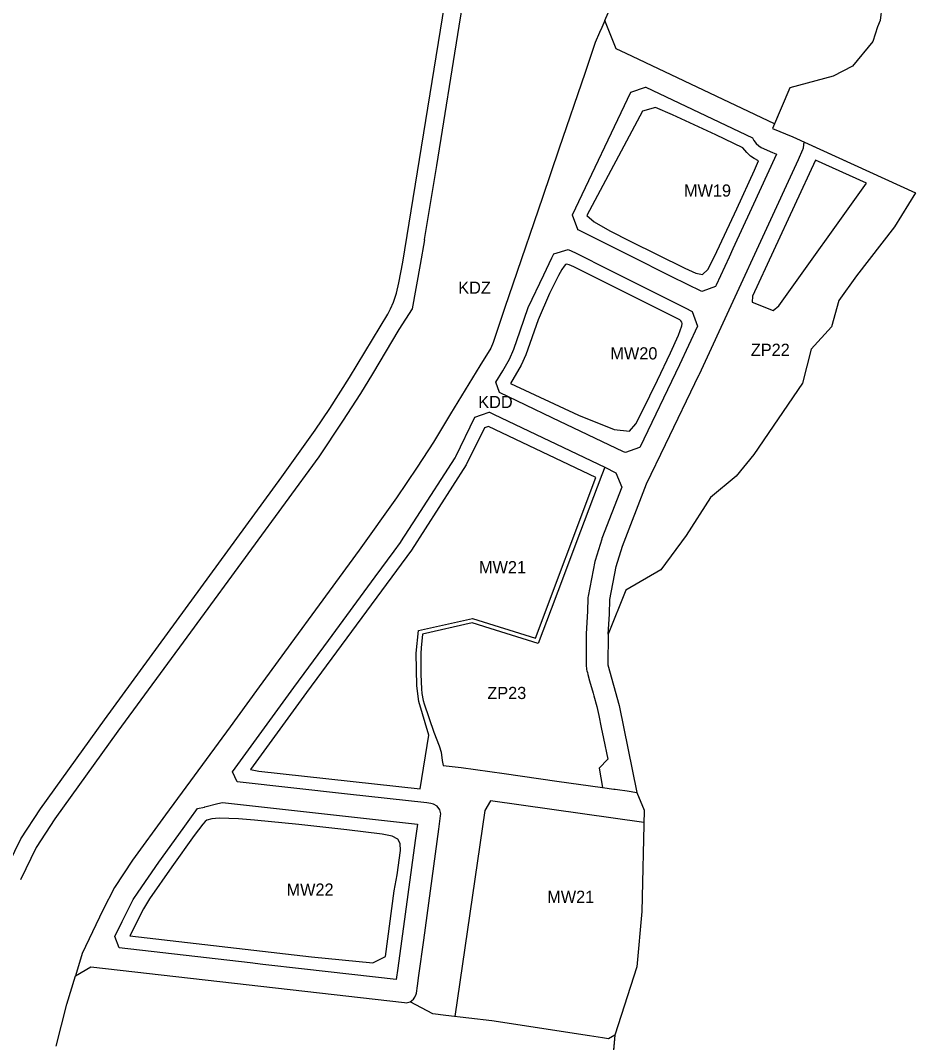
# Model space of a CAD drawing. Extents: x 7428080 to 7432143, y 5545880 to 5549217.
# Drawn here: x 7430217.3 to 7430625.3, y 5548240.3 to 5548705.9 of the extents above; entities that cross this region are included whole.
import ezdxf

# ---------------------------------------------------------------- set-up
doc = ezdxf.new("R2010")
doc.units = 0
for name, color, linetype in [('CZ_L_granica obszaru objętego planem', 7, 'Continuous'), ('CZ_L_linie rozgraniczające tereny o różnym przeznaczeniu oraz różnych warunkach ich zabudowy i zagospodarowania', 7, 'Continuous'), ('CZ_L_maksymalne nieprzekraczalne linie zabudowy', 7, 'Continuous'), ('CZ_L_opisy_linie rozgraniczające tereny o różnym przeznaczeniu oraz różnych warunkach ich zabudowy i zagospodarowania', 7, 'Continuous')]:
    doc.layers.add(name, color=color, linetype=linetype)

msp = doc.modelspace()

# ---------------------------------------------------------------- linework, layer by layer
at = {"layer": 'CZ_L_granica obszaru objętego planem'}
for p, q in [((7430609.07, 5548705.89), (7430607.9, 5548702.9)), ((7430607.9, 5548702.9), (7430605.76, 5548696.33)), ((7430605.76, 5548696.33), (7430596.53, 5548685.05)), ((7430596.53, 5548685.05), (7430587.74, 5548680.53)), ((7430587.74, 5548680.53), (7430567.94, 5548675.2)), ((7430567.94, 5548675.2), (7430559.99, 5548656.63)), ((7430559.99, 5548656.63), (7430569.26, 5548652.82)), ((7430569.26, 5548652.82), (7430625.25, 5548627.34)), ((7430625.25, 5548627.34), (7430615.67, 5548611.79)), ((7430615.67, 5548611.79), (7430598.26, 5548589.57)), ((7430598.26, 5548589.57), (7430590.21, 5548578.28)), ((7430590.21, 5548578.28), (7430586.95, 5548566.24)), ((7430586.95, 5548566.24), (7430577.6, 5548556.2)), ((7430577.6, 5548556.2), (7430573.73, 5548540.63)), ((7430573.73, 5548540.63), (7430551.53, 5548508.21)), ((7430551.53, 5548508.21), (7430543.52, 5548498.28)), ((7430543.52, 5548498.28), (7430531.81, 5548488.5)), ((7430531.81, 5548488.5), (7430520.65, 5548471.23)), ((7430520.65, 5548471.23), (7430509.13, 5548455.55)), ((7430509.13, 5548455.55), (7430493.19, 5548446.4)), ((7430493.19, 5548446.4), (7430485.09, 5548426.35)), ((7430485.09, 5548426.35), (7430485.06, 5548412.34)), ((7430485.06, 5548412.34), (7430490.22, 5548393.74)), ((7430490.22, 5548393.74), (7430498.19, 5548354.24)), ((7430498.19, 5548354.24), (7430501.61, 5548346.06)), ((7430501.61, 5548346.06), (7430500.43, 5548299.93)), ((7430500.43, 5548299.93), (7430498.2, 5548274.77)), ((7430498.2, 5548274.77), (7430488.2, 5548243.64)), ((7430488.2, 5548243.64), (7430486.07, 5548220.19))]:
    msp.add_line(p, q, dxfattribs=at)
at = {"layer": 'CZ_L_linie rozgraniczające tereny o różnym przeznaczeniu oraz różnych warunkach ich zabudowy i zagospodarowania'}
for p, q in [((7430419.97, 5548721.18), (7430417.12, 5548703.26)), ((7430483.68, 5548705.85), (7430488.33, 5548716.66)), ((7430483.68, 5548705.85), (7430482.32, 5548702.67)), ((7430488.86, 5548692.96), (7430483.68, 5548705.85)), ((7430417.12, 5548703.26), (7430406.85, 5548639.83)), ((7430481.26, 5548700.32), (7430479.24, 5548695.85)), ((7430482.32, 5548702.67), (7430481.26, 5548700.32)), ((7430479.24, 5548695.85), (7430474.59, 5548682.19)), ((7430493.32, 5548690.84), (7430488.86, 5548692.96)), ((7430560.91, 5548658.77), (7430493.32, 5548690.84)), ((7430474.59, 5548682.19), (7430462.67, 5548647.2)), ((7430468.86, 5548617.31), (7430495.55, 5548673.14)), ((7430495.55, 5548673.14), (7430502.21, 5548675.53)), ((7430502.21, 5548675.53), (7430502.24, 5548675.55)), ((7430502.24, 5548675.55), (7430550.91, 5548652.45)), ((7430550.91, 5548652.45), (7430550.92, 5548652.43)), ((7430550.92, 5548652.43), (7430551.61, 5548651.19)), ((7430551.61, 5548651.19), (7430552.65, 5548649.84)), ((7430552.65, 5548649.84), (7430553.87, 5548648.73)), ((7430574.11, 5548647.65), (7430574.39, 5548649.42)), ((7430574.32, 5548649.72), (7430574.62, 5548650.38)), ((7430574.39, 5548649.42), (7430574.32, 5548649.72)), ((7430462.67, 5548647.2), (7430455.21, 5548625.29)), ((7430561.9, 5548644.91), (7430550.52, 5548620.21)), ((7430553.87, 5548648.73), (7430554.93, 5548648.01)), ((7430554.93, 5548648.01), (7430555.94, 5548647.49)), ((7430555.94, 5548647.49), (7430558.93, 5548646.21)), ((7430558.93, 5548646.21), (7430561.9, 5548644.91)), ((7430571.84, 5548642.58), (7430573.94, 5548647.12)), ((7430573.94, 5548647.12), (7430574.03, 5548647.35)), ((7430574.03, 5548647.35), (7430574.09, 5548647.49)), ((7430574.09, 5548647.49), (7430574.11, 5548647.65)), ((7430406.85, 5548639.83), (7430401.35, 5548606.02)), ((7430526.72, 5548544.72), (7430571.84, 5548642.58)), ((7430455.21, 5548625.29), (7430441.74, 5548585.75)), ((7430468.93, 5548617.2), (7430468.86, 5548617.31)), ((7430471.31, 5548610.68), (7430468.93, 5548617.2)), ((7430550.52, 5548620.21), (7430542.04, 5548601.82)), ((7430471.22, 5548610.59), (7430471.31, 5548610.68)), ((7430496.44, 5548597.99), (7430471.22, 5548610.59)), ((7430401.37, 5548605.99), (7430399.46, 5548594.68)), ((7430401.35, 5548606.02), (7430401.37, 5548605.99)), ((7430455.77, 5548589.92), (7430459.47, 5548597.67)), ((7430459.47, 5548597.67), (7430460.31, 5548599.48)), ((7430460.31, 5548599.48), (7430466.91, 5548601.57)), ((7430466.91, 5548601.57), (7430470.18, 5548599.94)), ((7430470.18, 5548599.94), (7430485.91, 5548592.08)), ((7430512.68, 5548589.88), (7430496.44, 5548597.99)), ((7430540.26, 5548597.96), (7430534.4, 5548585.26)), ((7430542.04, 5548601.82), (7430540.26, 5548597.96)), ((7430399.46, 5548594.68), (7430395.82, 5548574.54)), ((7430448.68, 5548575.09), (7430455.77, 5548589.92)), ((7430485.91, 5548592.08), (7430520.3, 5548574.91)), ((7430514.2, 5548589.13), (7430512.68, 5548589.88)), ((7430527.76, 5548582.35), (7430514.2, 5548589.13)), ((7430441.74, 5548585.75), (7430438.1, 5548575.06)), ((7430534.06, 5548584.63), (7430528.29, 5548582.54)), ((7430534.11, 5548584.63), (7430534.06, 5548584.63)), ((7430534.4, 5548585.26), (7430534.11, 5548584.63)), ((7430528.29, 5548582.54), (7430527.76, 5548582.35)), ((7430395.82, 5548574.54), (7430389.78, 5548565.12)), ((7430438.1, 5548575.06), (7430432.7, 5548559.23)), ((7430445.04, 5548564.41), (7430448.68, 5548575.09)), ((7430520.3, 5548574.91), (7430523.43, 5548573.34)), ((7430523.43, 5548573.34), (7430525.82, 5548566.65)), ((7430389.78, 5548565.12), (7430377.79, 5548544.89)), ((7430525.82, 5548566.65), (7430517.66, 5548548.95)), ((7430442.16, 5548556.12), (7430445.04, 5548564.41)), ((7430431.66, 5548556.65), (7430426.63, 5548548.53)), ((7430432.7, 5548559.23), (7430431.66, 5548556.65)), ((7430440.16, 5548551.61), (7430442.16, 5548556.12)), ((7430437.16, 5548546.31), (7430440.16, 5548551.61)), ((7430426.63, 5548548.53), (7430413.35, 5548526.62)), ((7430517.66, 5548548.95), (7430499.53, 5548511.39)), ((7430377.79, 5548544.89), (7430372.21, 5548535.89)), ((7430433.99, 5548541.1), (7430437.16, 5548546.31)), ((7430511.24, 5548512.64), (7430526.69, 5548544.64)), ((7430526.69, 5548544.64), (7430526.72, 5548544.72)), ((7430526.72, 5548544.72), (7430526.72, 5548544.72)), ((7430435.58, 5548536.35), (7430433.99, 5548541.1)), ((7430372.21, 5548535.89), (7430364.04, 5548523.3)), ((7430459.55, 5548524.92), (7430435.58, 5548536.35)), ((7430364.04, 5548523.3), (7430353.21, 5548507.04)), ((7430413.35, 5548526.62), (7430405.57, 5548513.83)), ((7430415.67, 5548507.16), (7430424.41, 5548525.17)), ((7430424.41, 5548525.17), (7430427.42, 5548526.18)), ((7430427.42, 5548526.18), (7430430.94, 5548527.36)), ((7430430.94, 5548527.36), (7430431.09, 5548527.41)), ((7430431.09, 5548527.41), (7430433.21, 5548526.4)), ((7430433.21, 5548526.4), (7430483.63, 5548502.36)), ((7430492.13, 5548509.39), (7430459.55, 5548524.92)), ((7430405.57, 5548513.83), (7430398.09, 5548502.3)), ((7430492.99, 5548508.98), (7430492.13, 5548509.39)), ((7430499.43, 5548511.4), (7430492.99, 5548508.98)), ((7430499.53, 5548511.39), (7430499.43, 5548511.4)), ((7430502.59, 5548494.73), (7430511.24, 5548512.64)), ((7430353.21, 5548507.04), (7430322.58, 5548465.21)), ((7430398.01, 5548479.64), (7430415.37, 5548506.64)), ((7430415.37, 5548506.64), (7430415.54, 5548506.98)), ((7430415.54, 5548506.98), (7430415.67, 5548507.16)), ((7430398.09, 5548502.3), (7430388.74, 5548488.39)), ((7430483.66, 5548502.35), (7430482.29, 5548498.82)), ((7430483.63, 5548502.36), (7430483.66, 5548502.35)), ((7430483.66, 5548502.35), (7430488.65, 5548499.84)), ((7430482.29, 5548498.82), (7430470.44, 5548467.54)), ((7430488.65, 5548499.84), (7430491.34, 5548493.32)), ((7430491.34, 5548493.32), (7430482.32, 5548469.86)), ((7430491.71, 5548466.42), (7430502.59, 5548494.73)), ((7430388.74, 5548488.39), (7430371.7, 5548464.6)), ((7430390.72, 5548468.3), (7430398.01, 5548479.64)), ((7430387.68, 5548464.17), (7430390.54, 5548468.04)), ((7430390.54, 5548468.04), (7430390.59, 5548468.14)), ((7430390.59, 5548468.14), (7430390.72, 5548468.3)), ((7430470.44, 5548467.54), (7430465.22, 5548453.76)), ((7430482.22, 5548469.58), (7430479.17, 5548459.92)), ((7430482.25, 5548469.63), (7430482.22, 5548469.58)), ((7430482.32, 5548469.86), (7430482.25, 5548469.63)), ((7430322.58, 5548465.21), (7430294.81, 5548427.28)), ((7430371.7, 5548464.6), (7430353.46, 5548439.67)), ((7430379.02, 5548452.42), (7430387.68, 5548464.17)), ((7430488.79, 5548457.18), (7430491.71, 5548466.42)), ((7430479.03, 5548459.37), (7430475.96, 5548443.62)), ((7430479.15, 5548459.83), (7430479.03, 5548459.37)), ((7430479.17, 5548459.92), (7430479.15, 5548459.83)), ((7430465.22, 5548453.76), (7430459.12, 5548437.64)), ((7430485.86, 5548442.13), (7430488.79, 5548457.18)), ((7430357.61, 5548423.38), (7430379.02, 5548452.42)), ((7430353.46, 5548439.67), (7430340.51, 5548421.99)), ((7430475.87, 5548442.77), (7430475.75, 5548436.74)), ((7430475.91, 5548443), (7430475.87, 5548442.77)), ((7430475.96, 5548443.62), (7430475.91, 5548443)), ((7430485.72, 5548435.44), (7430485.86, 5548442.13)), ((7430459.12, 5548437.64), (7430453.22, 5548422.07)), ((7430475.75, 5548436.74), (7430475.25, 5548429.07)), ((7430485.09, 5548426.35), (7430485.7, 5548435.42)), ((7430485.7, 5548435.42), (7430485.72, 5548435.44)), ((7430423.18, 5548431.44), (7430400.51, 5548426.28)), ((7430431.39, 5548428.88), (7430423.18, 5548431.44)), ((7430294.81, 5548427.28), (7430261.71, 5548382.07)), ((7430400.51, 5548426.28), (7430399.85, 5548420.05)), ((7430453.22, 5548422.07), (7430431.39, 5548428.88)), ((7430475.13, 5548427.21), (7430475.1, 5548426.46)), ((7430475.1, 5548426.46), (7430475.12, 5548422.31)), ((7430475.2, 5548428.24), (7430475.13, 5548427.21)), ((7430475.25, 5548429.07), (7430475.2, 5548428.24)), ((7430340.51, 5548421.99), (7430324.87, 5548400.62)), ((7430341.86, 5548402), (7430357.61, 5548423.38)), ((7430475.12, 5548422.31), (7430475.15, 5548417.67)), ((7430399.85, 5548420.05), (7430399.7, 5548417.54)), ((7430399.7, 5548417.54), (7430399.82, 5548407.89)), ((7430475.15, 5548417.67), (7430475.17, 5548413.97)), ((7430475.17, 5548413.97), (7430475.19, 5548411.71)), ((7430475.19, 5548411.71), (7430475.24, 5548410.84)), ((7430399.82, 5548407.89), (7430400, 5548401.36)), ((7430475.24, 5548410.84), (7430475.33, 5548410.19)), ((7430475.33, 5548410.19), (7430475.45, 5548409.62)), ((7430475.45, 5548409.62), (7430475.67, 5548408.79)), ((7430475.67, 5548408.79), (7430475.92, 5548407.89)), ((7430475.92, 5548407.89), (7430476.69, 5548405.1)), ((7430476.69, 5548405.1), (7430478.28, 5548399.35)), ((7430324.87, 5548400.62), (7430312.8, 5548384.14)), ((7430313.93, 5548363.55), (7430341.86, 5548402)), ((7430400, 5548401.36), (7430400.23, 5548399.2)), ((7430400.23, 5548399.2), (7430400.86, 5548396.03)), ((7430478.28, 5548399.35), (7430478.6, 5548398.2)), ((7430478.6, 5548398.2), (7430479.92, 5548393.34)), ((7430400.86, 5548396.03), (7430401.23, 5548394.64)), ((7430401.23, 5548394.64), (7430405.66, 5548381.73)), ((7430479.92, 5548393.34), (7430480.64, 5548390.67)), ((7430480.64, 5548390.67), (7430480.94, 5548389.19)), ((7430480.94, 5548389.19), (7430482.01, 5548383.86)), ((7430312.8, 5548384.14), (7430296.45, 5548361.81)), ((7430482.01, 5548383.86), (7430483.04, 5548378.75)), ((7430261.71, 5548382.07), (7430232.93, 5548342.13)), ((7430405.66, 5548381.73), (7430408.05, 5548375.42)), ((7430408.05, 5548375.42), (7430409.06, 5548372.6)), ((7430483.04, 5548378.75), (7430484.92, 5548369.42)), ((7430409.06, 5548372.6), (7430409.43, 5548368.68)), ((7430409.43, 5548368.68), (7430409.92, 5548366.43)), ((7430409.92, 5548366.43), (7430418.12, 5548365.55)), ((7430418.12, 5548365.55), (7430437.7, 5548362.79)), ((7430484.92, 5548369.42), (7430481.1, 5548365.2)), ((7430481.1, 5548365.2), (7430482.5, 5548356.46)), ((7430296.45, 5548361.81), (7430283.37, 5548343.95)), ((7430315.98, 5548359.01), (7430313.93, 5548363.55)), ((7430437.7, 5548362.79), (7430461.73, 5548359.39)), ((7430366.37, 5548353.41), (7430315.98, 5548359.01)), ((7430461.73, 5548359.39), (7430482.5, 5548356.46)), ((7430482.5, 5548356.46), (7430487.69, 5548355.72)), ((7430487.69, 5548355.72), (7430488.36, 5548355.63)), ((7430488.36, 5548355.63), (7430488.36, 5548355.63)), ((7430488.36, 5548355.63), (7430489.43, 5548355.48)), ((7430402.5, 5548349.4), (7430366.37, 5548353.41)), ((7430489.43, 5548355.48), (7430493.73, 5548354.87)), ((7430493.73, 5548354.87), (7430498.19, 5548354.24)), ((7430294.49, 5548342.01), (7430298.03, 5548346.89)), ((7430298.03, 5548346.89), (7430301.19, 5548347.56)), ((7430301.19, 5548347.56), (7430301.24, 5548347.57)), ((7430301.24, 5548347.57), (7430307.22, 5548349.11)), ((7430307.22, 5548349.11), (7430309.43, 5548349.68)), ((7430309.43, 5548349.68), (7430398.19, 5548339.82)), ((7430404.39, 5548349.19), (7430402.5, 5548349.4)), ((7430405.56, 5548348.91), (7430404.39, 5548349.19)), ((7430407.2, 5548347.91), (7430405.56, 5548348.91)), ((7430407.22, 5548347.89), (7430407.2, 5548347.91)), ((7430408.37, 5548346.32), (7430407.22, 5548347.89)), ((7430408.83, 5548344.42), (7430408.37, 5548346.32)), ((7430232.93, 5548342.13), (7430224.45, 5548329.12)), ((7430283.37, 5548343.95), (7430268.36, 5548323.3)), ((7430291.38, 5548337.72), (7430294.49, 5548342.01)), ((7430407.97, 5548337.53), (7430408.79, 5548343.54)), ((7430408.79, 5548343.54), (7430408.83, 5548344.42)), ((7430280.34, 5548322.41), (7430291.38, 5548337.72)), ((7430398.03, 5548338.67), (7430397.16, 5548332.27)), ((7430398.04, 5548338.71), (7430398.03, 5548338.67)), ((7430398.19, 5548339.8), (7430398.04, 5548338.71)), ((7430398.19, 5548339.82), (7430398.19, 5548339.8)), ((7430401.06, 5548286.85), (7430407.97, 5548337.53)), ((7430397.16, 5548332.27), (7430389.24, 5548274.19)), ((7430224.45, 5548329.12), (7430217.23, 5548314.32)), ((7430268.36, 5548323.3), (7430260.07, 5548310.93)), ((7430270.93, 5548308.71), (7430280.34, 5548322.41)), ((7430260.07, 5548310.93), (7430254.83, 5548300.6)), ((7430263.71, 5548295.41), (7430268.68, 5548305.36)), ((7430268.68, 5548305.36), (7430270.93, 5548308.71)), ((7430254.83, 5548300.6), (7430245.41, 5548280.84)), ((7430260.33, 5548288.63), (7430263.71, 5548295.41)), ((7430262.33, 5548283.35), (7430260.33, 5548288.63)), ((7430398.87, 5548270.78), (7430401.06, 5548286.85)), ((7430321.96, 5548276.54), (7430262.33, 5548283.35)), ((7430245.41, 5548280.84), (7430242.33, 5548270.59)), ((7430327.79, 5548275.87), (7430321.96, 5548276.54)), ((7430242.33, 5548270.59), (7430249.4, 5548274.76)), ((7430249.4, 5548274.76), (7430392.25, 5548258.44)), ((7430346.73, 5548273.71), (7430327.79, 5548275.87)), ((7430388.52, 5548268.93), (7430346.73, 5548273.71)), ((7430389.24, 5548274.19), (7430388.52, 5548268.93)), ((7430238.48, 5548257.83), (7430242.33, 5548270.59)), ((7430398.23, 5548266.13), (7430398.87, 5548270.78)), ((7430397.66, 5548262.28), (7430397.77, 5548262.73)), ((7430397.77, 5548262.73), (7430398.23, 5548266.13)), ((7430233.55, 5548238.61), (7430238.48, 5548257.83)), ((7430392.25, 5548258.44), (7430393.02, 5548258.41)), ((7430393.02, 5548258.41), (7430394.92, 5548258.87)), ((7430394.92, 5548258.87), (7430396.49, 5548260.02)), ((7430405.27, 5548253.3), (7430394.92, 5548258.87)), ((7430396.49, 5548260.02), (7430397.07, 5548260.96)), ((7430397.07, 5548260.96), (7430397.66, 5548262.28)), ((7430411.22, 5548252.61), (7430405.27, 5548253.3)), ((7430432.09, 5548250.22), (7430411.22, 5548252.61)), ((7430476.58, 5548243.29), (7430432.09, 5548250.22)), ((7430482.6, 5548242.36), (7430476.58, 5548243.29)), ((7430485.37, 5548241.93), (7430482.6, 5548242.36)), ((7430488.2, 5548243.64), (7430485.37, 5548241.93))]:
    msp.add_line(p, q, dxfattribs=at)
for points in [[(7430553.2, 5548829.66), (7430546.69, 5548799.05), (7430540.02, 5548779.43), (7430578.55, 5548777.58), (7430599.74, 5548759.48), (7430607.53, 5548744.68), (7430610.23, 5548730.92), (7430610.64, 5548718.74), (7430609.07, 5548705.89), (7430607.9, 5548702.9), (7430605.76, 5548696.33), (7430596.53, 5548685.05), (7430587.74, 5548680.53), (7430567.94, 5548675.2), (7430560.91, 5548658.77)], [(7430560.91, 5548658.77), (7430559.99, 5548656.63), (7430569.26, 5548652.82), (7430574.62, 5548650.38)], [(7430574.62, 5548650.38), (7430625.25, 5548627.34), (7430615.67, 5548611.79), (7430598.26, 5548589.57), (7430590.21, 5548578.28), (7430586.95, 5548566.24), (7430577.6, 5548556.2), (7430573.73, 5548540.63), (7430551.53, 5548508.21), (7430543.52, 5548498.28), (7430531.81, 5548488.5), (7430520.65, 5548471.23), (7430509.13, 5548455.55), (7430493.19, 5548446.4), (7430485.09, 5548426.35)], [(7430485.09, 5548426.35), (7430485.06, 5548412.34), (7430490.22, 5548393.74), (7430498.19, 5548354.24)], [(7430498.19, 5548354.24), (7430501.61, 5548346.06), (7430500.43, 5548299.93), (7430498.2, 5548274.77), (7430488.2, 5548243.64)], [(7430488.2, 5548243.64), (7430486.07, 5548220.19), (7430486.13, 5548220.12)]]:
    msp.add_lwpolyline(points, dxfattribs=at)
at = {"layer": 'CZ_L_maksymalne nieprzekraczalne linie zabudowy'}
for points in [[(7430209.1, 5548315.89), (7430217.49, 5548333.07), (7430226.39, 5548346.74), (7430255.56, 5548387.21), (7430336.47, 5548497.92), (7430351.62, 5548519.22), (7430358.26, 5548529.12), (7430367.3, 5548543.19), (7430384.75, 5548572.14), (7430385.99, 5548574.44), (7430387.34, 5548577.59), (7430388.62, 5548581.64), (7430389.73, 5548586.36), (7430391.51, 5548595.78), (7430412.55, 5548725.02)], [(7430528.11, 5548590.21), (7430530.51, 5548592.44), (7430533.64, 5548598.4), (7430543.84, 5548620.11), (7430551.86, 5548637.68), (7430553.63, 5548641.89), (7430551.75, 5548642.92), (7430550.06, 5548644.1), (7430548.29, 5548645.73), (7430546.54, 5548647.8), (7430534.15, 5548653.75), (7430514.51, 5548662.87), (7430506.73, 5548666.16), (7430500.76, 5548664.61), (7430475.38, 5548617.03), (7430478.69, 5548614.18), (7430485.92, 5548610.07), (7430495.16, 5548605.35), (7430520.14, 5548592.99), (7430525.08, 5548590.72), (7430528.11, 5548590.21)], [(7430602.92, 5548631.76), (7430579.57, 5548642.26), (7430550.95, 5548580.33), (7430550.74, 5548577.52), (7430560.28, 5548573.73), (7430562.98, 5548575.87), (7430602.92, 5548631.76)], [(7430494.81, 5548518.81), (7430497.68, 5548522.14), (7430500.62, 5548527.78), (7430507.61, 5548541.98), (7430513.55, 5548554.49), (7430517.16, 5548562.49), (7430518.66, 5548566.75), (7430518.81, 5548567.83), (7430518.72, 5548568.46), (7430518.29, 5548569.1), (7430517.75, 5548569.47), (7430469.5, 5548593.56), (7430467.39, 5548594.57), (7430466.15, 5548594.92), (7430465.69, 5548594.72), (7430465.02, 5548593.99), (7430463.99, 5548592.43), (7430462.49, 5548589.7), (7430458.43, 5548581.44), (7430453.24, 5548569.51), (7430447.6, 5548553.6), (7430445.46, 5548548.79), (7430440.68, 5548540.56), (7430471.56, 5548526.1), (7430487.85, 5548519.49), (7430494.81, 5548518.81)], [(7430399.42, 5548355.78), (7430403.43, 5548380.25), (7430398.91, 5548395.56), (7430397.96, 5548402.77), (7430397.7, 5548417.61), (7430398.67, 5548427.91), (7430423.26, 5548433.51), (7430452.01, 5548424.54), (7430479.49, 5548497.69), (7430430.63, 5548520.93), (7430428.76, 5548520.3), (7430420.49, 5548503.51), (7430395.44, 5548464.58), (7430347.66, 5548399.76), (7430322.16, 5548364.68), (7430325.87, 5548363.95), (7430399.42, 5548355.78)], [(7430501.47, 5548340.45), (7430431.44, 5548350.41), (7430428.96, 5548346.02), (7430415.19, 5548252.15)], [(7430349.92, 5548279.38), (7430377.89, 5548276.52), (7430383.73, 5548279.54), (7430387.63, 5548309.32), (7430388.93, 5548316.69), (7430390.43, 5548327.7), (7430390.39, 5548330.9), (7430389.28, 5548332.96), (7430386.67, 5548334.27), (7430382.12, 5548335.2), (7430365.98, 5548337.24), (7430344.14, 5548339.67), (7430323.92, 5548341.64), (7430316.6, 5548342.19), (7430307.9, 5548342.48), (7430304.47, 5548342.19), (7430302.21, 5548341.63), (7430301.44, 5548341.03), (7430300.4, 5548339.81), (7430296.49, 5548334.55), (7430286.26, 5548320.28), (7430276.14, 5548305.68), (7430273.39, 5548301.13), (7430267.14, 5548288.84), (7430349.92, 5548279.38)]]:
    msp.add_lwpolyline(points, dxfattribs=at)

# ---------------------------------------------------------------- texts
at = {"layer": 'CZ_L_opisy_linie rozgraniczające tereny o różnym przeznaczeniu oraz różnych warunkach ich zabudowy i zagospodarowania'}
for s, p in [('MW19', (7430519.7, 5548625.63)), ('KDZ', (7430416.84, 5548581.39)), ('MW20', (7430486.14, 5548551.44)), ('ZP22', (7430550.17, 5548553.08)), ('KDD', (7430425.95, 5548529.31)), ('MW21', (7430426.27, 5548454.03)), ('ZP23', (7430430.08, 5548396.75)), ('MW22', (7430338.55, 5548307.17)), ('MW21', (7430457.36, 5548303.91))]:
    msp.add_text(s, height=5.549, dxfattribs=at).set_placement(p)

doc.saveas('drawing.dxf')
